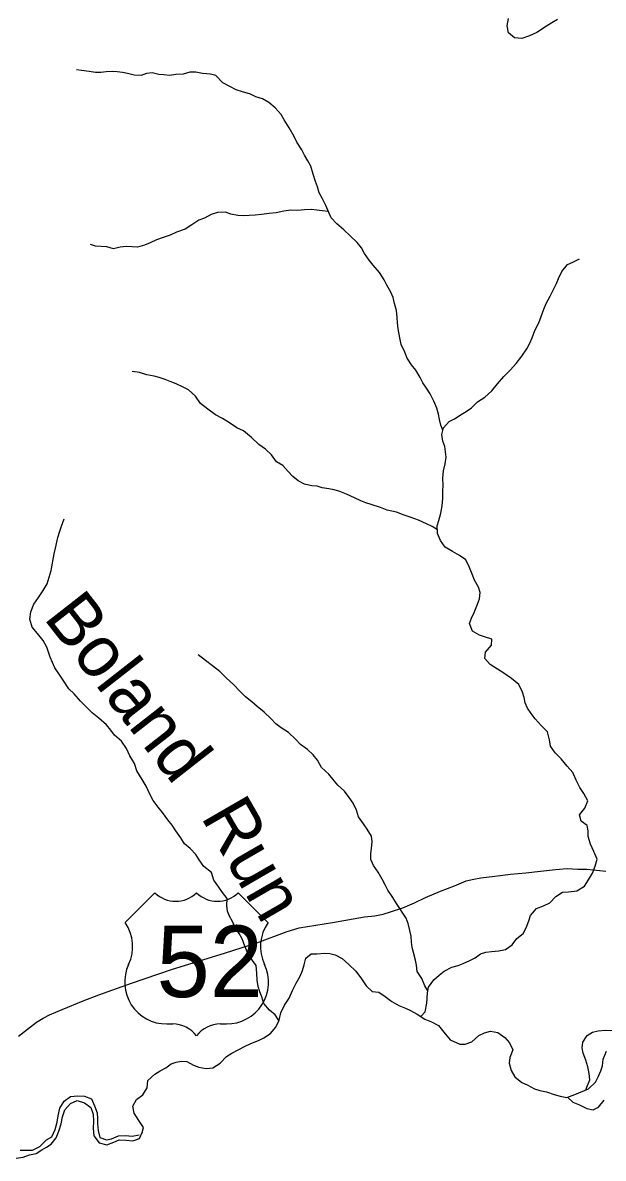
# Model space of a CAD drawing. Extents: x 1624196 to 2029251, y 146837 to 440034.
# Drawn here: x 1754010 to 1759665, y 230438 to 241485 of the extents above; entities that cross this region are included whole.
import ezdxf

# ---------------------------------------------------------------- set-up
doc = ezdxf.new("R2010")
doc.units = 0
for name, color, linetype in [('GM_X_Minor_River', 7, 'Continuous'), ('GM_X_Minor_River_Text', 7, 'Continuous'), ('GM_X_US_Location', 7, 'Continuous'), ('GM_X_US_Route', 7, 'Continuous'), ('GM_X_US_Shield', 7, 'Continuous')]:
    doc.layers.add(name, color=color, linetype=linetype)

msp = doc.modelspace()

# ---------------------------------------------------------------- linework, layer by layer
at = {"layer": 'GM_X_Minor_River'}
for points in [[(1759219, 241516), (1759162, 241485), (1759112, 241451), (1759017, 241391), (1758945, 241356), (1758872, 241332), (1758800, 241337), (1758740, 241385), (1758727, 241455), (1758741, 241527)], [(1758103, 237522), (1758083, 237571), (1758071, 237625), (1758059, 237676), (1758043, 237734), (1758014, 237804), (1757978, 237874), (1757944, 237929), (1757908, 237981), (1757881, 238035), (1757839, 238106), (1757797, 238156), (1757755, 238223), (1757732, 238281), (1757696, 238353), (1757684, 238421), (1757667, 238508), (1757659, 238566), (1757656, 238616), (1757650, 238684), (1757630, 238753), (1757617, 238813), (1757597, 238865), (1757557, 238931), (1757531, 238984), (1757486, 239056), (1757424, 239125), (1757384, 239175), (1757338, 239241), (1757311, 239296), (1757269, 239346), (1757199, 239413), (1757137, 239469), (1757069, 239530), (1757013, 239586), (1756992, 239638), (1756964, 239707), (1756926, 239777), (1756898, 239831), (1756881, 239888), (1756863, 239940), (1756839, 240012), (1756816, 240088), (1756788, 240141), (1756754, 240197), (1756730, 240249), (1756679, 240324), (1756653, 240378), (1756605, 240463), (1756558, 240539), (1756526, 240593), (1756470, 240658), (1756406, 240710), (1756346, 240745), (1756280, 240765), (1756228, 240789), (1756152, 240812), (1756090, 240832), (1756028, 240863), (1755958, 240901), (1755890, 240970), (1755838, 240984), (1755762, 240991), (1755697, 241005), (1755639, 241005), (1755573, 240984), (1755501, 240980), (1755440, 240972), (1755386, 240979), (1755336, 240981), (1755270, 240997), (1755216, 240992), (1755163, 240970), (1755097, 240976), (1755031, 240991), (1754981, 241001), (1754931, 241007), (1754881, 241010), (1754824, 241008), (1754770, 241000), (1754720, 241002), (1754658, 241009), (1754584, 241019), (1754533, 241028)], [(1756988, 239647), (1756927, 239655), (1756875, 239663), (1756821, 239667), (1756755, 239664), (1756691, 239658), (1756622, 239660), (1756552, 239653), (1756478, 239637), (1756409, 239630), (1756337, 239620), (1756275, 239612), (1756215, 239609), (1756160, 239607), (1756106, 239609), (1756038, 239624), (1755984, 239642), (1755906, 239640), (1755845, 239619), (1755779, 239585), (1755727, 239563), (1755656, 239520), (1755592, 239478), (1755507, 239446), (1755447, 239419), (1755378, 239395), (1755312, 239373), (1755250, 239345), (1755197, 239320), (1755129, 239300), (1755075, 239304), (1755017, 239307), (1754958, 239303), (1754894, 239285), (1754828, 239306), (1754774, 239308), (1754720, 239312), (1754669, 239327)], [(1758133, 237260), (1758129, 237310), (1758121, 237362), (1758102, 237415), (1758092, 237479), (1758108, 237545), (1758165, 237607), (1758215, 237633), (1758280, 237674), (1758330, 237704), (1758381, 237738), (1758441, 237796), (1758510, 237841), (1758578, 237903), (1758635, 237973), (1758696, 238043), (1758760, 238109), (1758817, 238170), (1758872, 238242), (1758920, 238312), (1758949, 238366), (1758971, 238420), (1758999, 238490), (1759036, 238564), (1759061, 238626), (1759087, 238698), (1759108, 238754), (1759146, 238824), (1759209, 238948), (1759227, 238998), (1759262, 239066), (1759315, 239132), (1759367, 239156), (1759433, 239187)], [(1758049, 236551), (1757998, 236585), (1757944, 236610), (1757866, 236646), (1757794, 236673), (1757726, 236693), (1757650, 236722), (1757560, 236744), (1757494, 236769), (1757403, 236799), (1757353, 236813), (1757303, 236834), (1757241, 236862), (1757163, 236899), (1757099, 236925), (1757045, 236940), (1756993, 236950), (1756927, 236960), (1756877, 236977), (1756826, 236981), (1756754, 236995), (1756694, 237028), (1756640, 237070), (1756597, 237120), (1756543, 237177), (1756483, 237213), (1756433, 237282), (1756375, 237338), (1756311, 237383), (1756237, 237451), (1756159, 237514), (1756097, 237544), (1756025, 237591), (1755957, 237635), (1755887, 237670), (1755812, 237724), (1755742, 237781), (1755692, 237853), (1755626, 237912), (1755572, 237938), (1755506, 237973), (1755446, 237995), (1755396, 238013), (1755340, 238032), (1755290, 238048), (1755220, 238060), (1755147, 238081), (1755077, 238091)], [(1757888, 231817), (1757929, 231864), (1757945, 231946), (1757954, 232047), (1757962, 232103), (1758013, 232175), (1758065, 232220), (1758116, 232258), (1758188, 232298), (1758251, 232314), (1758301, 232333), (1758365, 232361), (1758416, 232389), (1758470, 232427), (1758522, 232442), (1758575, 232450), (1758647, 232456), (1758711, 232469), (1758778, 232513), (1758824, 232577), (1758885, 232625), (1758915, 232679), (1758938, 232747), (1758956, 232801), (1759013, 232869), (1759081, 232894), (1759144, 232922), (1759204, 232984), (1759269, 233026), (1759327, 233029), (1759407, 233039), (1759482, 233084), (1759522, 233146), (1759561, 233212), (1759587, 233280), (1759604, 233348), (1759572, 233423), (1759540, 233493), (1759519, 233567), (1759519, 233622), (1759509, 233674), (1759450, 233718), (1759434, 233780), (1759486, 233844), (1759515, 233916), (1759475, 233987), (1759436, 234045), (1759400, 234115), (1759368, 234190), (1759314, 234252), (1759255, 234323), (1759195, 234381), (1759149, 234446), (1759141, 234510), (1759120, 234586), (1759060, 234647), (1759000, 234713), (1758962, 234765), (1758926, 234818), (1758905, 234870), (1758893, 234920), (1758877, 234972), (1758842, 235047), (1758772, 235105), (1758696, 235156), (1758634, 235196), (1758564, 235243), (1758512, 235299), (1758518, 235361), (1758577, 235429), (1758579, 235489), (1758509, 235512), (1758459, 235526), (1758391, 235567), (1758362, 235639), (1758382, 235693), (1758406, 235747), (1758441, 235827), (1758459, 235879), (1758464, 235943), (1758450, 235993), (1758410, 236062), (1758387, 236120), (1758363, 236186), (1758325, 236259), (1758263, 236303), (1758195, 236340), (1758125, 236382), (1758080, 236448), (1758050, 236515), (1758048, 236591), (1758063, 236641), (1758083, 236715), (1758094, 236785), (1758102, 236857), (1758103, 236930), (1758105, 236984), (1758101, 237054), (1758108, 237124), (1758126, 237194), (1758133, 237260)], [(1754287, 236157), (1754316, 236317), (1754330, 236373), (1754351, 236476), (1754373, 236538), (1754389, 236588), (1754414, 236660)], [(1754278, 235314), (1754246, 235411), (1754208, 235475), (1754153, 235542), (1754103, 235606), (1754080, 235682), (1754088, 235755), (1754119, 235830), (1754164, 235892), (1754208, 235960), (1754249, 236026), (1754287, 236157)], [(1756506, 231778), (1756469, 231832), (1756415, 231879), (1756360, 231945), (1756338, 232008), (1756318, 232058), (1756302, 232108), (1756293, 232172), (1756291, 232238), (1756284, 232313), (1756248, 232363), (1756198, 232439), (1756174, 232500), (1756149, 232572), (1756117, 232624), (1756081, 232677), (1756052, 232741), (1756024, 232793), (1756004, 232843), (1755998, 232898), (1756001, 232966), (1755957, 233024), (1755919, 233077), (1755873, 233145), (1755848, 233217), (1755774, 233276), (1755730, 233342), (1755696, 233393), (1755640, 233453), (1755585, 233497), (1755551, 233554), (1755503, 233624), (1755467, 233679), (1755425, 233729), (1755370, 233803), (1755330, 233854), (1755282, 233918), (1755250, 233974), (1755213, 234057), (1755173, 234123), (1755123, 234208), (1755098, 234278), (1755054, 234354), (1755020, 234425), (1754971, 234497), (1754905, 234554), (1754869, 234604), (1754825, 234656), (1754753, 234721), (1754687, 234770), (1754629, 234830), (1754572, 234886), (1754512, 234955), (1754460, 235005), (1754412, 235078), (1754364, 235146), (1754323, 235209), (1754278, 235314)], [(1757957, 232068), (1757926, 232115), (1757899, 232187), (1757853, 232256), (1757845, 232316), (1757835, 232366), (1757816, 232440), (1757804, 232490), (1757798, 232541), (1757793, 232599), (1757781, 232655), (1757765, 232721), (1757744, 232774), (1757652, 232918), (1757614, 232975), (1757567, 233047), (1757539, 233099), (1757511, 233154), (1757471, 233222), (1757428, 233285), (1757402, 233343), (1757400, 233401), (1757407, 233455), (1757413, 233515), (1757407, 233571), (1757366, 233640), (1757328, 233690), (1757280, 233760), (1757260, 233825), (1757229, 233891), (1757189, 233947), (1757143, 234008), (1757079, 234068), (1757032, 234125), (1756990, 234175), (1756920, 234238), (1756882, 234310), (1756840, 234362), (1756784, 234415), (1756715, 234463), (1756667, 234516), (1756599, 234580), (1756527, 234627), (1756475, 234665), (1756427, 234716), (1756361, 234778), (1756295, 234833), (1756241, 234877), (1756180, 234928), (1756128, 234978), (1756064, 235046), (1755994, 235109), (1755930, 235174), (1755860, 235228), (1755790, 235281), (1755720, 235335)], [(1755175, 230689), (1755186, 230739), (1755142, 230807), (1755094, 230876), (1755081, 230946), (1755117, 231010), (1755180, 231055), (1755223, 231123), (1755229, 231194), (1755298, 231255), (1755348, 231289), (1755403, 231319), (1755455, 231356), (1755505, 231374), (1755558, 231382), (1755608, 231378), (1755674, 231345), (1755724, 231325), (1755796, 231310), (1755862, 231318), (1755933, 231363), (1755995, 231429), (1756046, 231461), (1756114, 231495), (1756169, 231524), (1756233, 231554), (1756306, 231584), (1756358, 231611), (1756425, 231651), (1756477, 231715), (1756508, 231783), (1756524, 231853), (1756559, 231927), (1756606, 231995), (1756638, 232069), (1756675, 232141), (1756711, 232211), (1756734, 232265), (1756752, 232319), (1756767, 232385), (1756821, 232427), (1756874, 232426), (1756948, 232432), (1757000, 232431), (1757052, 232417), (1757120, 232381), (1757188, 232324), (1757256, 232257), (1757311, 232183), (1757355, 232114), (1757413, 232060), (1757479, 232053), (1757541, 232013), (1757605, 231962), (1757675, 231924), (1757737, 231897), (1757787, 231877), (1757853, 231841), (1757927, 231792), (1757993, 231767), (1758059, 231731), (1758111, 231666), (1758172, 231590), (1758266, 231547), (1758319, 231547), (1758383, 231570), (1758452, 231632), (1758508, 231660), (1758566, 231676), (1758639, 231663), (1758705, 231613), (1758750, 231562), (1758784, 231494), (1758755, 231418), (1758747, 231364), (1758769, 231291), (1758804, 231229), (1758870, 231174), (1758924, 231152), (1758996, 231115), (1759046, 231097), (1759112, 231083), (1759186, 231060), (1759245, 231042), (1759311, 231029), (1759389, 231059), (1759522, 231114), (1759589, 231178), (1759617, 231236), (1759640, 231288), (1759656, 231338), (1759663, 231402), (1759695, 231480)], [(1759494, 231102), (1759504, 231130), (1759535, 231200), (1759527, 231264), (1759513, 231329), (1759494, 231393), (1759468, 231461), (1759459, 231514), (1759465, 231566), (1759508, 231632), (1759560, 231665), (1759614, 231679), (1759683, 231683), (1759737, 231682), (1759805, 231688), (1759885, 231691)], [(1754242, 230546), (1754287, 230576), (1754336, 230636), (1754363, 230702), (1754383, 230772), (1754396, 230842), (1754420, 230908), (1754477, 230970), (1754541, 230999), (1754611, 230977), (1754675, 230932), (1754695, 230866), (1754700, 230796), (1754696, 230732), (1754703, 230655), (1754755, 230589), (1754829, 230570), (1754898, 230596), (1754948, 230616), (1755014, 230613), (1755083, 230607), (1755149, 230629), (1755177, 230695)], [(1754243, 230618), (1754294, 230646), (1754327, 230718), (1754345, 230790), (1754356, 230852), (1754372, 230926), (1754413, 230992), (1754477, 231038), (1754546, 231047), (1754612, 231041), (1754680, 231015), (1754710, 230948), (1754735, 230880), (1754739, 230826), (1754740, 230774), (1754746, 230709), (1754760, 230641), (1754826, 230617), (1754876, 230626), (1754942, 230656), (1755011, 230658), (1755077, 230653), (1755145, 230665)], [(1759317, 231032), (1759368, 230984), (1759434, 230958), (1759504, 230923), (1759567, 230909), (1759619, 230935), (1759672, 231002)], [(1753985, 230516), (1754035, 230518), (1754105, 230517), (1754176, 230552), (1754243, 230618)], [(1753946, 230438), (1754013, 230450), (1754077, 230471), (1754141, 230483), (1754197, 230520), (1754242, 230546)]]:
    msp.add_lwpolyline(points, dxfattribs=at)
at = {"layer": 'GM_X_US_Route'}
msp.add_lwpolyline([(1753970, 231627), (1754145, 231763), (1754209, 231800), (1754272, 231832), (1754394, 231885), (1754600, 231971), (1754750, 232029), (1755069, 232140), (1755460, 232273), (1755985, 232437), (1756291, 232534), (1756585, 232644), (1756702, 232679), (1757027, 232731), (1757339, 232786), (1757441, 232797), (1757520, 232813), (1757591, 232835), (1757711, 232876), (1757827, 232922), (1757932, 232974), (1758080, 233035), (1758216, 233089), (1758329, 233137), (1758403, 233154), (1758471, 233167), (1758608, 233182), (1758762, 233201), (1758910, 233216), (1759053, 233230), (1759200, 233248), (1759312, 233258), (1759416, 233252), (1759506, 233251), (1759691, 233231)], dxfattribs=at)
at = {"layer": 'GM_X_US_Shield'}
for p, q in [((1755297, 233021), (1755007, 232731)), ((1756399, 232731), (1756109, 233021)), ((1755413, 231745), (1755471, 231745)), ((1755935, 231745), (1755993, 231745))]:
    msp.add_line(p, q, dxfattribs=at)
for centre, radius, start, end in [((1755500, 233228), 290, 225.573, 314.427), ((1755906, 233228), 290, 225.573, 314.427), ((1754675, 232498), 406, 334.5471, 35.0009), ((1756732, 232498), 406, 144.9991, 205.4529), ((1755409, 232151), 406, 154.8319, 270.6383), ((1755998, 232151), 406, 269.3617, 25.1681), ((1755471, 231455), 290, 36.8699, 90), ((1755935, 231455), 290, 90, 143.1301)]:
    msp.add_arc(centre, radius, start, end, dxfattribs=at)

# ---------------------------------------------------------------- texts
at = {"layer": 'GM_X_Minor_River_Text'}
for s, rotation, p in [('Boland', 308.0046, (1754205, 235695)), ('Run', 300.0048, (1755739, 233762))]:
    msp.add_text(s, height=500, rotation=rotation, dxfattribs=at).set_placement(p)
at = {"layer": 'GM_X_US_Location'}
for s in ['0', '/']:
    msp.add_text(s, height=1, dxfattribs=at).set_placement((1755703, 232349))
msp.add_text('52', height=1, rotation=0, dxfattribs=at).set_placement((1755497, 232142))
at = {"layer": 'GM_X_US_Shield'}
msp.add_text('52', height=696.1, dxfattribs=at).set_placement((1755314, 232006))

doc.saveas('drawing.dxf')
